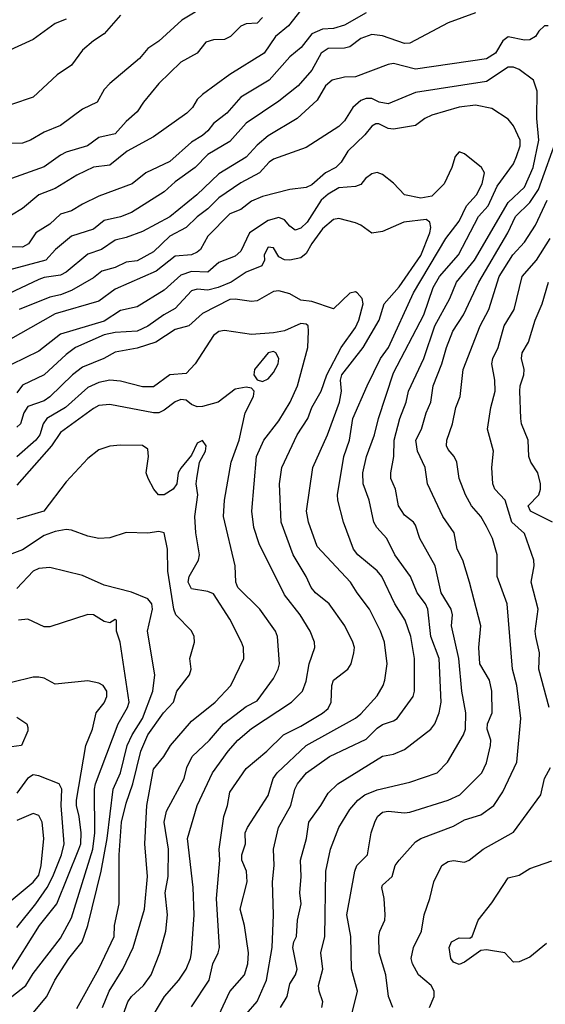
# Model space of a CAD drawing. Header units: metres. Extents: x -51132 to -49532, y -231222 to -229437.
# Tile 315 of 334: x -49654 to -49606, y -229961 to -229871. Entities that reach past the tile are written whole.
import ezdxf

# ---------------------------------------------------------------- set-up
doc = ezdxf.new("R2010")
doc.units = ezdxf.units.M
doc.layers.add('CONTOUR_INDEX', color=1, linetype='Continuous')
doc.layers.add('CONTOUR_INTER', color=3, linetype='Continuous')

msp = doc.modelspace()

# ---------------------------------------------------------------- linework, layer by layer
at = {"layer": 'CONTOUR_INDEX'}
for points, elevation in [([(-49628.58, -229870.321), (-49629.702, -229871.759), (-49630.898, -229872.759), (-49631.939, -229874.259), (-49635.08, -229876.218), (-49637.58, -229878.06), (-49638.08, -229878.523), (-49638.511, -229879.259), (-49639.007, -229879.759), (-49642.08, -229881.951), (-49644.494, -229883.259), (-49646.08, -229884.538), (-49647.58, -229884.736), (-49649.08, -229885.443), (-49651.08, -229886.69), (-49652.58, -229887.256), (-49654.08, -229888.501), (-49656.08, -229889.738)], 55), ([(-49630.431, -229961.759), (-49629.832, -229960.759), (-49629.58, -229959.605), (-49629.072, -229958.759), (-49628.924, -229958.259), (-49629.298, -229956.259), (-49629.218, -229955.759), (-49628.958, -229955.259), (-49628.892, -229953.759), (-49628.543, -229952.259), (-49628.662, -229951.259), (-49628.538, -229949.759), (-49628.594, -229948.259), (-49628.06, -229946.259), (-49627.841, -229944.759), (-49626.739, -229943.259), (-49626.08, -229942.105), (-49625.172, -229941.259), (-49621.08, -229938.733), (-49620.08, -229938.545), (-49619.08, -229938.106), (-49616.658, -229936.259), (-49616.3, -229935.759), (-49615.902, -229934.759), (-49615.712, -229933.759), (-49615.902, -229929.759), (-49616.67, -229927.759), (-49616.936, -229925.259), (-49617.139, -229924.759), (-49617.905, -229923.759), (-49618.531, -229922.259), (-49619.971, -229920.259), (-49620.694, -229918.759), (-49621.607, -229917.759), (-49621.874, -229917.259), (-49622.299, -229915.259), (-49622.851, -229913.759), (-49622.889, -229912.759), (-49622.556, -229911.259), (-49621.816, -229909.259), (-49621.465, -229907.759), (-49620.08, -229903.576), (-49617.32, -229898.259), (-49616.457, -229895.759), (-49615.879, -229894.759), (-49614.133, -229892.759), (-49612.3, -229889.259), (-49611.421, -229888.259), (-49610.58, -229886.473), (-49609.08, -229884.414), (-49608.804, -229883.759), (-49608.494, -229882.759), (-49608.494, -229882.259), (-49609.08, -229880.948), (-49609.58, -229880.336), (-49611.08, -229879.359), (-49612.58, -229879.033), (-49614.08, -229879.224), (-49616.58, -229879.969), (-49617.212, -229880.259), (-49618.08, -229880.891), (-49620.08, -229881.248), (-49620.58, -229881.187), (-49621.413, -229880.759), (-49621.71, -229880.759), (-49622.08, -229880.962), (-49622.716, -229881.759), (-49624.264, -229883.259), (-49624.886, -229884.259), (-49625.354, -229884.759), (-49626.311, -229885.259), (-49627.58, -229886.336), (-49628.08, -229886.586), (-49629.58, -229886.766), (-49632.08, -229887.428), (-49633.08, -229887.842), (-49634.08, -229888.609), (-49635.08, -229889.016), (-49637.08, -229891.042), (-49637.773, -229892.259), (-49638.08, -229892.522), (-49638.58, -229892.76), (-49640.08, -229892.896), (-49641.815, -229894.259), (-49645.58, -229895.9), (-49647.08, -229897.007), (-49651.08, -229898.185), (-49656.548, -229901.259)], 50), ([(-49605.517, -229917.259), (-49607.54, -229916.259), (-49607.735, -229915.759), (-49606.756, -229914.759), (-49606.608, -229914.259), (-49606.621, -229913.759), (-49606.853, -229912.759), (-49607.515, -229911.759), (-49607.685, -229911.259), (-49607.741, -229909.759), (-49608.352, -229908.259), (-49608.433, -229907.759), (-49608.515, -229905.259), (-49608.471, -229904.759), (-49608.13, -229903.759), (-49608.121, -229903.259), (-49608.355, -229902.259), (-49608.289, -229901.759), (-49607.719, -229900.759), (-49607.121, -229898.759), (-49606.451, -229897.259), (-49605.885, -229895.259)], 55), ([(-49631.58, -229901.75), (-49632.805, -229903.259), (-49632.879, -229903.759), (-49632.58, -229904.212), (-49632.08, -229904.385), (-49631.58, -229904.137), (-49631.08, -229903.564), (-49630.652, -229902.759), (-49630.595, -229902.259), (-49630.868, -229901.759), (-49631.08, -229901.639), (-49631.58, -229901.75)], 45), ([(-49644.956, -229962.759), (-49644.417, -229961.259), (-49644.08, -229960.742), (-49642.993, -229959.759), (-49642.29, -229958.759), (-49641.498, -229956.759), (-49640.939, -229954.759), (-49640.802, -229953.259), (-49640.997, -229951.259), (-49640.731, -229949.759), (-49640.689, -229947.259), (-49641.081, -229944.759), (-49640.864, -229943.759), (-49639.274, -229940.759), (-49639.008, -229939.759), (-49638.518, -229938.759), (-49636.925, -229937.259), (-49635.665, -229935.759), (-49633.58, -229934.17), (-49632.58, -229933.637), (-49631.08, -229931.617), (-49630.635, -229930.759), (-49630.514, -229930.259), (-49630.698, -229927.759), (-49630.888, -229927.259), (-49632.32, -229925.259), (-49634.341, -229923.259), (-49634.532, -229922.759), (-49634.595, -229921.259), (-49635.654, -229916.759), (-49635.581, -229915.259), (-49634.954, -229911.759), (-49634.223, -229909.759), (-49633.678, -229907.259), (-49632.912, -229905.759), (-49632.84, -229905.259), (-49633.08, -229904.996), (-49633.58, -229904.908), (-49634.58, -229905.089), (-49636.143, -229906.259), (-49637.58, -229906.659), (-49638.08, -229906.706), (-49638.58, -229906.494), (-49639.08, -229906.085), (-49639.58, -229906.025), (-49640.08, -229906.232), (-49641.08, -229906.997), (-49641.58, -229907.232), (-49642.08, -229907.237), (-49646.08, -229906.479), (-49647.08, -229906.562), (-49647.58, -229906.84), (-49650.58, -229909.061), (-49651.405, -229910.259), (-49654.58, -229913.892)], 45), ([(-49655.351, -229958.759), (-49652.517, -229954.259), (-49650.913, -229952.259), (-49648.902, -229947.259), (-49648.734, -229946.759), (-49648.696, -229945.759), (-49648.865, -229944.259), (-49649.137, -229943.259), (-49649.119, -229942.759), (-49648.265, -229937.759), (-49647.671, -229936.259), (-49647.309, -229934.759), (-49646.58, -229933.847), (-49646.349, -229933.259), (-49646.352, -229932.759), (-49646.671, -229932.259), (-49647.08, -229932.033), (-49648.08, -229931.818), (-49651.08, -229932.13), (-49652.08, -229931.577), (-49652.58, -229931.482), (-49653.08, -229931.492), (-49655.08, -229931.98)], 40), ([(-49654.58, -229935.141), (-49653.673, -229935.759), (-49653.58, -229936.084), (-49653.58, -229936.409), (-49654.177, -229937.759), (-49655.08, -229937.878)], 40), ([(-49606.08, -229955.885), (-49607.58, -229957.158), (-49608.58, -229957.568), (-49609.08, -229957.602), (-49609.9, -229956.759), (-49611.58, -229956.477), (-49612.08, -229956.545), (-49613.58, -229957.607), (-49614.08, -229957.808), (-49614.58, -229957.603), (-49614.84, -229957.259), (-49615, -229956.259), (-49614.773, -229955.759), (-49614.08, -229955.386), (-49613.08, -229955.404), (-49612.878, -229955.259), (-49612.336, -229953.759), (-49611.08, -229952.181), (-49609.58, -229949.864), (-49608.58, -229949.636), (-49607.58, -229949.016), (-49605.58, -229948.312)], 55)]:
    msp.add_lwpolyline(points, dxfattribs=dict(at, elevation=elevation))
at = {"layer": 'CONTOUR_INTER'}
for points, elevation in [([(-49637.08, -229869.812), (-49639.469, -229871.259), (-49641.58, -229873.159), (-49642.58, -229873.85), (-49643.356, -229874.759), (-49646.08, -229877.05), (-49646.58, -229877.603), (-49647.217, -229878.759), (-49648.58, -229879.409), (-49650.58, -229880.891), (-49652.08, -229881.506), (-49653.331, -229882.259), (-49654.08, -229882.51), (-49655.08, -229882.552)], 57), ([(-49612.58, -229870.564), (-49615.08, -229871.48), (-49618.58, -229873.37), (-49619.08, -229873.386), (-49621.08, -229872.677), (-49622.08, -229872.577), (-49623.08, -229872.935), (-49624.08, -229873.694), (-49624.58, -229873.823), (-49626.08, -229873.834), (-49626.698, -229874.259), (-49627.58, -229875.822), (-49628.809, -229877.259), (-49630.58, -229878.661), (-49633.58, -229880.677), (-49635.08, -229882.384), (-49637.08, -229883.566), (-49638.254, -229884.759), (-49640.08, -229886.066), (-49641.08, -229886.991), (-49644.08, -229888.881), (-49645.08, -229889.271), (-49646.58, -229889.6), (-49647.58, -229890.401), (-49649.58, -229891.049), (-49651.06, -229892.259), (-49651.924, -229893.259), (-49657.08, -229894.639)], 53), ([(-49622.58, -229870.564), (-49624.58, -229871.7), (-49625.58, -229872.007), (-49626.58, -229872.079), (-49627.58, -229872.507), (-49628.545, -229873.759), (-49629.58, -229874.597), (-49631.489, -229876.759), (-49634.08, -229878.316), (-49635.337, -229879.759), (-49636.58, -229880.71), (-49637.08, -229881.386), (-49637.58, -229881.832), (-49638.58, -229882.424), (-49640.58, -229884.22), (-49642.768, -229885.259), (-49644.01, -229886.259), (-49647.08, -229887.395), (-49648.58, -229888.107), (-49649.58, -229888.735), (-49650.58, -229889.047), (-49651.58, -229889.955), (-49652.847, -229890.759), (-49653.531, -229891.759), (-49654.08, -229892.073), (-49655.58, -229892.029)], 54), ([(-49650.08, -229871.167), (-49651.08, -229871.546), (-49653.08, -229873.01), (-49655.58, -229874.142)], 59), ([(-49645.08, -229870.793), (-49646.58, -229872.501), (-49647.58, -229873.128), (-49648.58, -229874.005), (-49649.58, -229875.376), (-49650.902, -229876.259), (-49653.08, -229878.312), (-49655.08, -229878.986)], 58), ([(-49632.08, -229871.006), (-49632.58, -229871.532), (-49633.58, -229871.57), (-49634.08, -229871.813), (-49635.008, -229872.759), (-49635.58, -229873.032), (-49636.58, -229873.044), (-49637.274, -229873.259), (-49638.08, -229874.276), (-49639.58, -229875.09), (-49641.58, -229877.055), (-49643, -229878.759), (-49643.58, -229879.663), (-49644.58, -229880.548), (-49645.58, -229881.672), (-49647.08, -229881.995), (-49648.122, -229882.759), (-49650.08, -229883.359), (-49650.58, -229883.623), (-49652.08, -229884.698), (-49655.08, -229885.77)], 56), ([(-49605.915, -229871.759), (-49606.245, -229871.759), (-49606.776, -229872.259), (-49607.067, -229872.759), (-49607.58, -229873.065), (-49608.08, -229873.095), (-49609.58, -229872.774), (-49610.08, -229873.145), (-49610.744, -229874.259), (-49611.58, -229874.803), (-49618.08, -229875.726), (-49620.08, -229875.235), (-49620.58, -229875.299), (-49623.58, -229876.44), (-49624.58, -229876.461), (-49625.698, -229876.759), (-49626.313, -229877.259), (-49627.08, -229878.592), (-49628.903, -229880.259), (-49631.58, -229881.848), (-49632.58, -229882.694), (-49633.58, -229883.818), (-49636.08, -229885.341), (-49638.09, -229887.259), (-49640.58, -229889.272), (-49643.08, -229890.614), (-49644.58, -229891.177), (-49645.58, -229891.407), (-49646.831, -229892.259), (-49648.08, -229892.712), (-49650.08, -229894.364), (-49650.58, -229894.629), (-49652.08, -229894.837), (-49652.58, -229895.026), (-49657.58, -229897.383)], 52), ([(-49626.642, -229961.759), (-49626.56, -229961.259), (-49626.901, -229960.259), (-49626.944, -229959.759), (-49626.568, -229958.259), (-49626.751, -229956.759), (-49626.376, -229955.259), (-49626.273, -229949.259), (-49625.846, -229947.259), (-49625.097, -229945.259), (-49624.08, -229943.603), (-49623.358, -229942.759), (-49622.705, -229942.259), (-49621.58, -229941.81), (-49618.58, -229941.118), (-49616.08, -229940.259), (-49615.134, -229939.259), (-49613.677, -229936.759), (-49613.499, -229936.259), (-49613.451, -229934.759), (-49613.82, -229932.759), (-49614.101, -229929.759), (-49614.76, -229926.759), (-49614.68, -229925.759), (-49614.797, -229925.259), (-49615.725, -229923.759), (-49616.274, -229921.259), (-49617.675, -229918.759), (-49618.08, -229917.544), (-49618.261, -229917.259), (-49619.08, -229916.617), (-49619.635, -229915.759), (-49619.916, -229914.259), (-49620.323, -229913.259), (-49620.315, -229912.759), (-49620.067, -229911.259), (-49620.018, -229909.759), (-49619.492, -229907.759), (-49618.929, -229906.259), (-49618.701, -229905.259), (-49617.305, -229902.259), (-49616.301, -229899.259), (-49614.917, -229896.759), (-49614.301, -229895.259), (-49612.662, -229893.259), (-49609.58, -229887.969), (-49608.08, -229886.545), (-49607.279, -229884.759), (-49606.781, -229882.259), (-49606.95, -229880.259), (-49606.922, -229877.759), (-49607.251, -229876.759), (-49608.58, -229875.772), (-49609.08, -229875.557), (-49609.58, -229875.563), (-49611.58, -229876.86), (-49618.08, -229877.873), (-49620.58, -229878.93), (-49621.401, -229878.759), (-49622.08, -229878.424), (-49622.58, -229878.428), (-49623.08, -229878.607), (-49623.819, -229879.259), (-49624.58, -229880.473), (-49625.08, -229880.996), (-49628.08, -229882.931), (-49631.08, -229883.997), (-49631.475, -229884.259), (-49632.351, -229885.259), (-49634.08, -229886.159), (-49636.08, -229887.529), (-49637.08, -229888.559), (-49638.08, -229889.276), (-49639.063, -229890.259), (-49640.58, -229891.055), (-49642.08, -229892.481), (-49643.58, -229893.308), (-49644.58, -229893.443), (-49645.58, -229893.934), (-49646.793, -229894.259), (-49647.58, -229894.858), (-49649.58, -229896.026), (-49650.58, -229896.431), (-49651.58, -229896.654), (-49654.367, -229897.759)], 51), ([(-49623.867, -229962.259), (-49623.38, -229960.259), (-49623.945, -229958.259), (-49623.995, -229955.259), (-49624.347, -229953.259), (-49623.629, -229949.259), (-49623.438, -229948.759), (-49622.481, -229947.759), (-49622.128, -229945.759), (-49621.791, -229944.759), (-49621.546, -229944.259), (-49621.08, -229943.857), (-49620.58, -229943.759), (-49619.08, -229943.913), (-49618.58, -229943.847), (-49615.08, -229942.766), (-49614.005, -229942.259), (-49611.999, -229940.259), (-49611.58, -229939.347), (-49611.201, -229937.759), (-49611.166, -229937.259), (-49611.498, -229936.259), (-49611.484, -229935.759), (-49611.048, -229934.759), (-49611.069, -229932.759), (-49611.285, -229931.759), (-49612.165, -229930.259), (-49612.261, -229928.759), (-49612.075, -229926.759), (-49613.107, -229922.759), (-49613.747, -229920.759), (-49614.248, -229919.759), (-49614.523, -229918.259), (-49615.58, -229916.759), (-49616.978, -229913.759), (-49617.19, -229912.259), (-49617.885, -229910.759), (-49618.028, -229909.759), (-49617.527, -229908.759), (-49617.096, -229907.259), (-49616.664, -229906.259), (-49616.464, -229904.759), (-49615.647, -229902.759), (-49615.236, -229901.259), (-49614.648, -229899.759), (-49613.657, -229898.259), (-49612.276, -229895.259), (-49609.608, -229890.759), (-49608.912, -229889.259), (-49607.58, -229887.964), (-49606.787, -229886.759), (-49605.004, -229881.759)], 52), ([(-49633.58, -229962.368), (-49632.58, -229961.22), (-49631.71, -229959.259), (-49631.212, -229956.259), (-49631.082, -229953.259), (-49631.181, -229950.259), (-49631.014, -229948.759), (-49631.088, -229947.259), (-49630.605, -229945.259), (-49629.484, -229943.259), (-49629.123, -229941.759), (-49628.865, -229941.259), (-49628.052, -229940.259), (-49625.938, -229938.759), (-49622.58, -229937.174), (-49621.58, -229936.156), (-49621.08, -229935.818), (-49620.08, -229935.485), (-49619.755, -229935.259), (-49618.28, -229933.259), (-49618.168, -229932.759), (-49618.151, -229929.759), (-49618.503, -229927.759), (-49619.028, -229926.259), (-49619.968, -229924.759), (-49621.161, -229922.259), (-49621.58, -229921.726), (-49623.349, -229920.259), (-49623.737, -229919.759), (-49624.666, -229917.259), (-49625.177, -229915.259), (-49625.2, -229914.759), (-49624.626, -229911.259), (-49624.107, -229909.759), (-49623.815, -229907.759), (-49622.505, -229904.759), (-49621.265, -229902.259), (-49620.53, -229901.259), (-49618.258, -229896.259), (-49615.277, -229891.259), (-49614.08, -229889.67), (-49613.4, -229888.259), (-49612.481, -229887.259), (-49611.961, -229886.259), (-49611.737, -229885.259), (-49612.023, -229884.759), (-49613.58, -229883.507), (-49614.08, -229883.324), (-49614.421, -229883.759), (-49614.731, -229884.759), (-49615.434, -229886.259), (-49616.58, -229887.397), (-49617.58, -229887.575), (-49619.065, -229887.259), (-49620.08, -229886.196), (-49621.08, -229885.404), (-49621.58, -229885.213), (-49622.08, -229885.339), (-49622.638, -229885.759), (-49623.08, -229886.307), (-49623.58, -229886.499), (-49625.08, -229886.611), (-49626.08, -229887.192), (-49626.705, -229887.759), (-49627.984, -229889.759), (-49628.58, -229890.318), (-49629.08, -229890.486), (-49629.58, -229890.141), (-49630.08, -229889.566), (-49630.58, -229889.352), (-49631.58, -229889.603), (-49633.263, -229890.759), (-49634.08, -229892.429), (-49634.58, -229892.897), (-49636.08, -229893.469), (-49637.08, -229894.34), (-49638.58, -229894.278), (-49639.58, -229894.634), (-49641.08, -229895.989), (-49643.58, -229897.523), (-49645.08, -229897.866), (-49646.58, -229898.84), (-49650.58, -229900.031), (-49652.58, -229901.581), (-49655.08, -229902.828)], 49), ([(-49620.154, -229961.759), (-49620.544, -229960.759), (-49620.796, -229958.759), (-49621.406, -229956.759), (-49621.423, -229955.259), (-49621.329, -229954.759), (-49620.874, -229953.759), (-49620.837, -229953.259), (-49620.926, -229951.759), (-49621.149, -229950.759), (-49621.08, -229950.564), (-49620.207, -229949.759), (-49619.93, -229948.759), (-49619.571, -229948.259), (-49618.08, -229946.587), (-49617.568, -229946.259), (-49614.58, -229945.141), (-49613.58, -229944.573), (-49612.08, -229944.09), (-49610.892, -229943.259), (-49610.08, -229942.003), (-49608.777, -229939.259), (-49608.433, -229935.259), (-49608.788, -229932.259), (-49609.195, -229930.759), (-49609.673, -229924.759), (-49610.602, -229922.259), (-49610.581, -229920.259), (-49611.028, -229918.759), (-49611.58, -229917.663), (-49612.096, -229916.759), (-49612.954, -229915.759), (-49613.496, -229914.759), (-49614.059, -229913.259), (-49614.293, -229911.759), (-49614.512, -229911.259), (-49615.08, -229910.61), (-49615.217, -229910.259), (-49615.197, -229909.759), (-49614.674, -229908.259), (-49614.377, -229906.759), (-49613.986, -229905.759), (-49613.7, -229903.259), (-49612.158, -229899.259), (-49611.354, -229897.759), (-49610.405, -229894.759), (-49609.148, -229892.759), (-49608.08, -229891.614), (-49607.08, -229890.029), (-49606.021, -229887.759)], 53), ([(-49636.08, -229962.463), (-49635.08, -229960.286), (-49633.723, -229958.759), (-49633.429, -229957.759), (-49633.372, -229956.759), (-49633.724, -229954.259), (-49634.129, -229952.759), (-49633.48, -229950.259), (-49633.558, -229949.259), (-49633.963, -229948.259), (-49633.979, -229947.759), (-49633.643, -229946.759), (-49633.671, -229945.759), (-49633.472, -229945.259), (-49631.58, -229942.332), (-49631.114, -229940.759), (-49630.745, -229940.259), (-49628.08, -229937.747), (-49623.58, -229935.245), (-49623.08, -229934.845), (-49621.58, -229933.182), (-49621.022, -229932.259), (-49620.867, -229931.759), (-49620.652, -229930.259), (-49620.902, -229928.259), (-49621.275, -229927.259), (-49622.279, -229925.259), (-49623.425, -229923.759), (-49624.015, -229922.759), (-49627.08, -229919.493), (-49627.881, -229917.259), (-49628.043, -229916.259), (-49627.462, -229912.259), (-49626.142, -229909.259), (-49625.04, -229906.259), (-49624.837, -229905.259), (-49624.941, -229904.259), (-49624.812, -229903.759), (-49622.871, -229901.259), (-49621.402, -229898.759), (-49620.936, -229897.259), (-49619.58, -229895.683), (-49617.58, -229892.837), (-49616.746, -229890.759), (-49616.653, -229890.259), (-49616.751, -229889.759), (-49617.08, -229889.536), (-49619.135, -229889.759), (-49621.08, -229890.613), (-49622.08, -229890.775), (-49623.08, -229890.052), (-49623.58, -229889.842), (-49625.08, -229889.431), (-49625.58, -229889.535), (-49626.58, -229890.379), (-49627.58, -229891.731), (-49628.08, -229892.65), (-49628.58, -229893.038), (-49629.58, -229893.242), (-49630.08, -229893.205), (-49630.58, -229892.937), (-49631.08, -229892.112), (-49631.58, -229892.064), (-49631.938, -229892.759), (-49631.916, -229893.259), (-49632.146, -229893.759), (-49633.58, -229894.342), (-49634.947, -229895.259), (-49636.138, -229895.759), (-49637.08, -229895.999), (-49638.08, -229895.915), (-49638.58, -229896.061), (-49640.08, -229897.678), (-49641.119, -229898.259), (-49642.58, -229899.31), (-49643.58, -229899.759), (-49645.58, -229899.873), (-49646.58, -229900.099), (-49649.212, -229901.259), (-49650.08, -229901.892), (-49652.08, -229903.756), (-49654.08, -229904.712), (-49654.58, -229905.398)], 48), ([(-49605.821, -229934.259), (-49606.773, -229930.759), (-49606.713, -229929.259), (-49607.06, -229927.759), (-49607.098, -229927.259), (-49606.824, -229925.259), (-49607.469, -229922.759), (-49607.206, -229921.259), (-49607.225, -229920.759), (-49608.08, -229918.314), (-49609.234, -229917.259), (-49609.858, -229915.259), (-49610.797, -229914.259), (-49610.996, -229913.759), (-49611.083, -229912.259), (-49610.916, -229910.759), (-49611.47, -229908.759), (-49611.167, -229906.759), (-49610.785, -229905.259), (-49610.816, -229904.259), (-49611.081, -229902.759), (-49610.98, -229902.259), (-49610.493, -229901.259), (-49609.945, -229899.259), (-49609.025, -229897.759), (-49608.311, -229894.759), (-49606.99, -229893.259), (-49605.74, -229891.259)], 54), ([(-49638.58, -229961.707), (-49636.984, -229959.259), (-49636.649, -229957.759), (-49636.141, -229956.759), (-49636.028, -229956.259), (-49636.302, -229951.759), (-49635.981, -229948.259), (-49636.055, -229947.259), (-49635.614, -229944.259), (-49635.28, -229943.259), (-49635.08, -229942.009), (-49633.58, -229939.847), (-49631.691, -229938.259), (-49630.168, -229936.759), (-49628.58, -229935.958), (-49626.58, -229934.772), (-49626.08, -229934.348), (-49625.791, -229933.759), (-49625.735, -229932.259), (-49625.58, -229931.746), (-49624.263, -229930.759), (-49623.966, -229930.259), (-49623.71, -229929.259), (-49623.664, -229928.759), (-49623.798, -229928.259), (-49624.547, -229926.759), (-49625.983, -229924.759), (-49627.228, -229923.759), (-49627.637, -229923.259), (-49628.086, -229922.259), (-49629.275, -229920.259), (-49630.363, -229917.259), (-49630.536, -229913.759), (-49630.314, -229912.259), (-49628.901, -229909.259), (-49627.918, -229907.759), (-49627.577, -229906.759), (-49626.704, -229905.259), (-49626.18, -229903.759), (-49624.883, -229901.259), (-49623.58, -229899.438), (-49623.263, -229898.759), (-49622.858, -229897.259), (-49622.945, -229896.759), (-49623.398, -229896.259), (-49623.58, -229896.146), (-49624.08, -229896.276), (-49625.58, -229897.721), (-49627.58, -229897.026), (-49628.58, -229896.917), (-49629.58, -229896.348), (-49630.58, -229896.077), (-49631.08, -229896.118), (-49632.58, -229896.966), (-49633.08, -229897.053), (-49634.58, -229896.823), (-49635.08, -229896.856), (-49637.58, -229898.147), (-49638.824, -229899.259), (-49640.08, -229899.594), (-49641.853, -229900.759), (-49643.58, -229901.329), (-49645.58, -229901.694), (-49646.617, -229902.259), (-49648.58, -229903.056), (-49649.499, -229903.759), (-49651.58, -229905.795), (-49652.08, -229906.135), (-49653.58, -229906.674), (-49653.935, -229907.259), (-49654.251, -229908.259), (-49654.58, -229908.558)], 47), ([(-49642.562, -229963.259), (-49641.067, -229960.759), (-49639.743, -229959.259), (-49639.08, -229958.257), (-49638.666, -229957.259), (-49638.59, -229956.759), (-49638.345, -229953.259), (-49638.442, -229950.759), (-49638.94, -229946.259), (-49638.069, -229943.259), (-49636.662, -229940.259), (-49635.231, -229938.259), (-49634.344, -229937.259), (-49633.08, -229936.196), (-49629.414, -229933.759), (-49628.428, -229932.759), (-49628.08, -229931.854), (-49627.801, -229930.259), (-49627.287, -229928.759), (-49627.311, -229928.259), (-49627.711, -229927.259), (-49628.621, -229925.759), (-49630.08, -229923.943), (-49632.391, -229919.259), (-49632.886, -229917.759), (-49633.062, -229916.259), (-49632.636, -229911.259), (-49631.974, -229909.759), (-49630.58, -229907.969), (-49629.542, -229906.259), (-49628.868, -229904.759), (-49627.925, -229901.259), (-49627.858, -229899.759), (-49627.898, -229899.259), (-49628.08, -229899.103), (-49628.58, -229899.064), (-49630.08, -229899.719), (-49631.08, -229899.898), (-49633.08, -229900.068), (-49635.58, -229899.711), (-49636.08, -229899.805), (-49636.58, -229900.145), (-49638.238, -229902.759), (-49639.08, -229903.646), (-49640.58, -229903.776), (-49642.08, -229904.877), (-49643.08, -229904.865), (-49645.08, -229904.351), (-49646.08, -229904.264), (-49647.08, -229904.471), (-49648.08, -229904.935), (-49650.142, -229906.759), (-49651.839, -229907.759), (-49652.163, -229908.259), (-49652.476, -229909.259), (-49652.844, -229909.759), (-49654.58, -229911.294)], 46), ([(-49646.732, -229961.759), (-49646.126, -229960.259), (-49644.871, -229958.259), (-49643.924, -229956.259), (-49642.896, -229952.759), (-49642.61, -229949.759), (-49642.871, -229946.759), (-49642.691, -229943.259), (-49642.08, -229939.923), (-49641.119, -229938.759), (-49640.516, -229937.759), (-49638.58, -229935.501), (-49636.413, -229933.759), (-49634.994, -229932.259), (-49633.795, -229929.759), (-49633.838, -229928.759), (-49634.004, -229928.259), (-49635.08, -229926.156), (-49636.58, -229923.844), (-49637.08, -229923.616), (-49638.58, -229923.373), (-49638.903, -229922.759), (-49638.8, -229922.259), (-49637.953, -229920.759), (-49637.851, -229920.259), (-49638.186, -229918.259), (-49638.271, -229916.759), (-49638.014, -229914.759), (-49638.164, -229913.759), (-49638.1, -229913.259), (-49637.846, -229911.759), (-49637.306, -229910.759), (-49637.259, -229910.259), (-49637.58, -229909.792), (-49638.08, -229910.019), (-49638.58, -229911.114), (-49639.58, -229912.314), (-49639.796, -229912.759), (-49639.941, -229913.759), (-49640.255, -229914.259), (-49641.08, -229914.77), (-49641.599, -229914.759), (-49642.028, -229914.259), (-49642.558, -229913.259), (-49642.734, -229912.759), (-49642.516, -229911.259), (-49642.58, -229910.563), (-49643.08, -229910.253), (-49645.08, -229910.205), (-49646.08, -229910.293), (-49647.08, -229910.633), (-49648.08, -229911.434), (-49650.08, -229913.576), (-49652.128, -229916.259), (-49654.58, -229916.987)], 44), ([(-49649.08, -229961.861), (-49647.08, -229958.212), (-49645.681, -229955.259), (-49645.628, -229954.259), (-49645.222, -229952.259), (-49645.211, -229947.759), (-49645.003, -229944.759), (-49644.58, -229943.03), (-49643.956, -229941.259), (-49643.225, -229938.259), (-49642.602, -229936.759), (-49641.15, -229934.759), (-49640.241, -229933.759), (-49639.943, -229932.759), (-49638.786, -229931.259), (-49638.627, -229930.759), (-49638.751, -229929.759), (-49638.328, -229928.259), (-49638.348, -229927.759), (-49638.58, -229927.224), (-49640.016, -229925.759), (-49640.202, -229925.259), (-49640.767, -229921.759), (-49640.793, -229919.759), (-49641.096, -229918.259), (-49641.58, -229918.118), (-49642.58, -229918.278), (-49644.58, -229918.214), (-49646.08, -229918.711), (-49647.08, -229918.775), (-49648.08, -229918.556), (-49649.58, -229917.996), (-49650.08, -229917.952), (-49651.08, -229918.128), (-49652.08, -229918.502), (-49654.08, -229919.819), (-49655.29, -229920.259)], 43), ([(-49653.08, -229962.241), (-49651.835, -229960.759), (-49651.102, -229959.259), (-49649.811, -229957.259), (-49648.618, -229955.759), (-49648.072, -229954.259), (-49646.87, -229949.259), (-49646.327, -229946.259), (-49645.775, -229941.759), (-49645.084, -229940.259), (-49644.488, -229937.759), (-49644.032, -229936.759), (-49643.065, -229935.259), (-49642.116, -229932.759), (-49641.953, -229931.259), (-49642.611, -229927.259), (-49642.154, -229925.259), (-49642.219, -229924.759), (-49642.58, -229924.289), (-49644.08, -229923.681), (-49646.58, -229923.033), (-49648.58, -229922.169), (-49651.58, -229921.43), (-49652.58, -229921.504), (-49653.104, -229921.759), (-49654.58, -229923.358)], 42), ([(-49655.06, -229960.759), (-49653.774, -229959.759), (-49653.08, -229958.648), (-49650.58, -229955.408), (-49649.58, -229953.537), (-49647.636, -229947.259), (-49647.442, -229945.759), (-49647.488, -229941.759), (-49647.389, -229941.259), (-49645.317, -229935.759), (-49644.449, -229934.259), (-49644.306, -229933.759), (-49645.135, -229928.259), (-49645.462, -229927.259), (-49645.45, -229926.259), (-49645.58, -229926.202), (-49646.08, -229926.492), (-49646.58, -229926.364), (-49647.58, -229925.778), (-49648.08, -229925.733), (-49651.58, -229926.857), (-49652.08, -229926.878), (-49653.58, -229926.149), (-49654.435, -229926.259)], 41), ([(-49616.788, -229961.759), (-49616.345, -229960.759), (-49616.363, -229960.259), (-49616.634, -229959.759), (-49617.794, -229958.759), (-49618.338, -229957.759), (-49618.455, -229957.259), (-49618.264, -229956.259), (-49617.506, -229954.759), (-49617.264, -229953.259), (-49616.742, -229951.759), (-49616.404, -229950.259), (-49615.647, -229948.759), (-49615.08, -229948.382), (-49614.58, -229948.298), (-49613.58, -229948.428), (-49613.146, -229948.259), (-49611.868, -229947.259), (-49609.08, -229945.677), (-49606.578, -229942.259), (-49606.253, -229940.759), (-49605.693, -229939.759)], 54), ([(-49654.58, -229954.426), (-49652.864, -229952.259), (-49651.819, -229950.759), (-49651.29, -229949.759), (-49650.506, -229947.759), (-49650.254, -229946.759), (-49650.541, -229943.259), (-49650.472, -229941.759), (-49650.702, -229941.259), (-49652.58, -229940.519), (-49653.08, -229940.439), (-49653.624, -229940.759), (-49654.58, -229942.11)], 39), ([(-49655.486, -229952.259), (-49653.08, -229950.285), (-49652.58, -229949.621), (-49652.353, -229948.759), (-49652.127, -229946.259), (-49652.278, -229944.759), (-49652.58, -229944.152), (-49653.08, -229943.965), (-49654.58, -229944.627)], 38)]:
    msp.add_lwpolyline(points, dxfattribs=dict(at, elevation=elevation))

doc.saveas('drawing.dxf')
